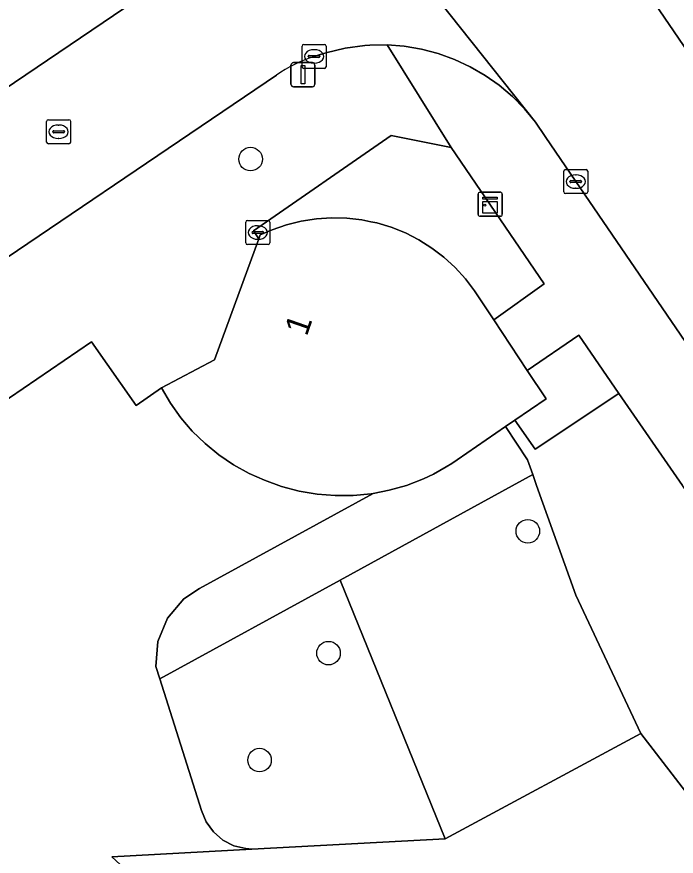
# Model space of a CAD drawing. Extents: x 157445 to 158888, y 383061 to 384688.
# Drawn here: x 158338.68 to 158366.06, y 383754.81 to 383789.65 of the extents above; entities that cross this region are included whole.
import ezdxf

# ---------------------------------------------------------------- set-up
doc = ezdxf.new("R2010")
doc.units = 0
for name, color, linetype in [('IMGEO_Boom', 7, 'Continuous'), ('IMGEO_Groenvoorziening', 7, 'Continuous'), ('IMGEO_Hek', 7, 'Continuous'), ('IMGEO_Kast', 7, 'Continuous'), ('IMGEO_Kolk', 7, 'Continuous'), ('IMGEO_Lichtmast', 7, 'Continuous'), ('IMGEO_Pand', 7, 'Continuous'), ('IMGEO_Pand_nummerreeks', 7, 'Continuous'), ('IMGEO_Rijbaan_lokaal_open', 7, 'Continuous'), ('IMGEO_Rioolput', 7, 'Continuous'), ('IMGEO_Voetpad_open', 7, 'Continuous')]:
    doc.layers.add(name, color=color, linetype=linetype)

msp = doc.modelspace()

# ---------------------------------------------------------------- linework, layer by layer
at = {"layer": 'IMGEO_Boom'}
for centre in [(158348.386, 383783.742), (158359.899, 383768.299), (158351.623, 383763.241), (158348.759, 383758.801)]:
    msp.add_circle(centre, 0.489, dxfattribs=at)
at = {"layer": 'IMGEO_Groenvoorziening'}
msp.add_lwpolyline([(158342.629, 383754.785), (158348.434, 383755.111), (158348.189, 383755.128), (158347.69, 383755.25), (158347.233, 383755.485), (158346.843, 383755.818), (158346.541, 383756.233), (158346.343, 383756.707), (158344.617, 383762.172), (158344.454, 383762.689), (158344.536, 383763.73), (158344.936, 383764.695), (158345.615, 383765.49), (158346.271, 383765.927), (158353.475, 383769.871), (158353.401, 383769.857), (158352.651, 383769.784), (158351.897, 383769.778), (158351.145, 383769.839), (158350.402, 383769.967), (158349.673, 383770.161), (158348.964, 383770.419), (158348.329, 383770.7), (158347.682, 383771.056), (158347.069, 383771.469), (158346.496, 383771.934), (158345.966, 383772.449), (158345.485, 383773.009), (158345.056, 383773.61), (158344.682, 383774.246), (158343.635, 383773.521), (158341.786, 383776.163), (158331.55, 383769.183)], dxfattribs=at)
for points in [[(158366.318, 383770.192), (158363.686, 383774.013), (158360.204, 383771.702), (158359.361, 383772.903), (158358.978, 383772.64), (158359.883, 383771.265), (158360.104, 383770.649), (158360.266, 383770.197), (158361.895, 383765.648), (158364.589, 383759.9), (158367.614, 383755.986), (158370.973, 383752.484), (158374.382, 383747.457), (158378.281, 383736.362), (158384.856, 383740.231), (158385.405, 383740.783), (158385.839, 383741.558), (158380.076, 383750), (158372.705, 383760.759)], [(158352.104, 383766.271), (158360.104, 383770.649), (158359.883, 383771.265), (158358.978, 383772.64), (158356.96, 383771.257), (158356.748, 383771.109), (158356.51, 383770.967), (158355.983, 383770.666), (158355.572, 383770.473), (158354.868, 383770.203), (158354.142, 383769.998), (158353.475, 383769.871), (158346.271, 383765.927), (158345.615, 383765.49), (158344.936, 383764.695), (158344.536, 383763.73), (158344.454, 383762.689), (158344.617, 383762.172)], [(158356.469, 383755.532), (158364.589, 383759.9), (158361.895, 383765.648), (158360.266, 383770.197), (158360.104, 383770.649), (158352.104, 383766.271)], [(158352.104, 383766.271), (158344.617, 383762.172), (158346.343, 383756.707), (158346.541, 383756.233), (158346.843, 383755.818), (158347.233, 383755.485), (158347.69, 383755.25), (158348.189, 383755.128), (158348.434, 383755.111), (158356.469, 383755.532)], [(158370.973, 383752.484), (158367.614, 383755.986), (158364.589, 383759.9), (158356.469, 383755.532), (158348.434, 383755.111), (158342.629, 383754.785), (158347.815, 383750), (158354.942, 383743.425), (158352.244, 383740.443), (158365.395, 383728.404), (158369.471, 383731.127), (158366.372, 383735.75), (158360.141, 383744.729)]]:
    msp.add_lwpolyline(points, close=True, dxfattribs=at)
at = {"layer": 'IMGEO_Hek'}
for points in [[(158364.589, 383759.9), (158356.469, 383755.532)], [(158370.973, 383752.484), (158367.614, 383755.986), (158364.589, 383759.9)], [(158356.469, 383755.532), (158348.434, 383755.111)], [(158342.629, 383754.785), (158348.434, 383755.111)]]:
    msp.add_lwpolyline(points, dxfattribs=at)
at = {"layer": 'IMGEO_Kast'}
for p, q in [((158357.836, 383781.443), (158357.836, 383782.284)), ((158357.836, 383782.284), (158357.836, 383781.443)), ((158357.911, 383782.368), (158358.752, 383782.368)), ((158358.752, 383782.368), (158357.911, 383782.368)), ((158358.836, 383782.293), (158358.836, 383781.452)), ((158358.836, 383781.452), (158358.836, 383782.293)), ((158358.761, 383781.368), (158357.92, 383781.368)), ((158357.92, 383781.368), (158358.761, 383781.368))]:
    msp.add_line(p, q, dxfattribs=at)
for points in [[(158358.031, 383782.158), (158358.631, 383782.158), (158358.631, 383782.073), (158358.031, 383782.073), (158358.031, 383782.158)], [(158358.031, 383781.983), (158358.631, 383781.983), (158358.631, 383781.494), (158358.031, 383781.494), (158358.031, 383781.983)]]:
    msp.add_lwpolyline(points, dxfattribs=at)
msp.add_circle((158358.115, 383781.832), 0.0377, dxfattribs=at)
for centre, start, end in [((158357.914, 383782.29), 92.4484, 184.2845), ((158357.914, 383782.29), 92.4484, 184.2845), ((158358.758, 383782.29), 2.4484, 94.2845), ((158358.758, 383782.29), 2.4484, 94.2845), ((158357.914, 383781.446), 182.4484, 274.2845), ((158357.914, 383781.446), 182.4484, 274.2845), ((158358.758, 383781.446), 272.4484, 4.2845), ((158358.758, 383781.446), 272.4484, 4.2845)]:
    msp.add_arc(centre, 0.0779, start, end, dxfattribs=at)
at = {"layer": 'IMGEO_Kolk'}
for p, q in [((158350.598, 383788.504), (158351.45, 383788.504)), ((158350.523, 383787.578), (158350.523, 383788.43)), ((158351.011, 383788.284), (158351.036, 383788.284)), ((158351.524, 383788.43), (158351.524, 383787.578)), ((158350.782, 383787.998), (158350.782, 383788.01)), ((158351.22, 383787.961), (158350.822, 383787.961)), ((158350.825, 383788.047), (158351.223, 383788.047)), ((158351.266, 383788.01), (158351.266, 383787.998)), ((158351.45, 383787.504), (158350.598, 383787.504)), ((158351.034, 383787.724), (158351.009, 383787.724)), ((158361.464, 383783.31), (158362.316, 383783.31)), ((158361.389, 383782.384), (158361.389, 383783.236)), ((158361.877, 383783.09), (158361.902, 383783.09)), ((158362.39, 383783.236), (158362.39, 383782.384)), ((158361.648, 383782.804), (158361.648, 383782.816)), ((158362.086, 383782.767), (158361.688, 383782.767)), ((158361.691, 383782.853), (158362.089, 383782.853)), ((158362.132, 383782.816), (158362.132, 383782.804)), ((158362.316, 383782.31), (158361.464, 383782.31)), ((158361.9, 383782.53), (158361.875, 383782.53)), ((158348.261, 383781.196), (158349.113, 383781.196)), ((158348.186, 383780.27), (158348.186, 383781.122)), ((158348.674, 383780.976), (158348.699, 383780.976)), ((158349.187, 383781.122), (158349.187, 383780.27)), ((158348.445, 383780.69), (158348.445, 383780.702)), ((158348.883, 383780.653), (158348.485, 383780.653)), ((158348.488, 383780.739), (158348.886, 383780.739)), ((158348.929, 383780.702), (158348.929, 383780.69)), ((158349.113, 383780.196), (158348.261, 383780.196)), ((158348.697, 383780.416), (158348.672, 383780.416))]:
    msp.add_line(p, q, dxfattribs=at)
for points in [[(158350.598, 383788.504), (158351.45, 383788.504)], [(158350.523, 383787.578), (158350.523, 383788.43)], [(158351.524, 383788.43), (158351.524, 383787.578)], [(158351.45, 383787.504), (158350.598, 383787.504)], [(158361.464, 383783.31), (158362.316, 383783.31)], [(158361.389, 383782.384), (158361.389, 383783.236)], [(158362.39, 383783.236), (158362.39, 383782.384)], [(158362.316, 383782.31), (158361.464, 383782.31)], [(158348.261, 383781.196), (158349.113, 383781.196)], [(158348.186, 383780.27), (158348.186, 383781.122)], [(158349.187, 383781.122), (158349.187, 383780.27)], [(158349.113, 383780.196), (158348.261, 383780.196)]]:
    msp.add_lwpolyline(points, dxfattribs=at)
for centre, radius, start, end in [((158350.6, 383788.428), 0.0765, 91.552, 178.448), ((158350.6, 383788.428), 0.0765, 91.552, 178.448), ((158351.448, 383788.428), 0.0765, 1.552, 88.448), ((158351.448, 383788.428), 0.0765, 1.552, 88.448), ((158350.822, 383788.007), 0.0403, 85.8775, 175.7526), ((158350.819, 383787.997), 0.0366, 178.938, 274.7102), ((158351.223, 383788.004), 0.043, 264.8664, 352.4533), ((158351.227, 383788.009), 0.0386, 1.7309, 96.639), ((158350.6, 383787.58), 0.0765, 181.552, 268.448), ((158350.6, 383787.58), 0.0765, 181.552, 268.448), ((158351.448, 383787.58), 0.0765, 271.552, 358.448), ((158351.448, 383787.58), 0.0765, 271.552, 358.448), ((158361.466, 383783.234), 0.0765, 91.552, 178.448), ((158361.466, 383783.234), 0.0765, 91.552, 178.448), ((158362.314, 383783.234), 0.0765, 1.552, 88.448), ((158362.314, 383783.234), 0.0765, 1.552, 88.448), ((158361.688, 383782.813), 0.0403, 85.8775, 175.7526), ((158361.685, 383782.803), 0.0366, 178.938, 274.7102), ((158362.089, 383782.81), 0.043, 264.8664, 352.4533), ((158362.093, 383782.815), 0.0386, 1.7309, 96.639), ((158361.466, 383782.386), 0.0765, 181.552, 268.448), ((158361.466, 383782.386), 0.0765, 181.552, 268.448), ((158362.314, 383782.386), 0.0765, 271.552, 358.448), ((158362.314, 383782.386), 0.0765, 271.552, 358.448), ((158348.263, 383781.12), 0.0765, 91.552, 178.448), ((158348.263, 383781.12), 0.0765, 91.552, 178.448), ((158349.111, 383781.12), 0.0765, 1.552, 88.448), ((158349.111, 383781.12), 0.0765, 1.552, 88.448), ((158348.485, 383780.699), 0.0403, 85.8775, 175.7526), ((158348.482, 383780.689), 0.0366, 178.938, 274.7102), ((158348.886, 383780.696), 0.043, 264.8664, 352.4533), ((158348.89, 383780.701), 0.0386, 1.7309, 96.639), ((158348.263, 383780.272), 0.0765, 181.552, 268.448), ((158348.263, 383780.272), 0.0765, 181.552, 268.448), ((158349.111, 383780.272), 0.0765, 271.552, 358.448), ((158349.111, 383780.272), 0.0765, 271.552, 358.448)]:
    msp.add_arc(centre, radius, start, end, dxfattribs=at)
for centre, major_axis, ratio, start_param, end_param in [((158351.01, 383788.004), (-0.387, 0.002), 0.722429, 4.712389, 7.853982), ((158351.035, 383788.004), (-0.39, 0.002), 0.717154, 1.570796, 4.712389), ((158361.876, 383782.81), (-0.387, 0.002), 0.722429, 4.712389, 7.853982), ((158361.901, 383782.81), (-0.39, 0.002), 0.717154, 1.570796, 4.712389), ((158348.673, 383780.696), (-0.387, 0.002), 0.722429, 4.712389, 7.853982), ((158348.698, 383780.696), (-0.39, 0.002), 0.717154, 1.570796, 4.712389)]:
    msp.add_ellipse(centre, major_axis=major_axis, ratio=ratio, start_param=start_param, end_param=end_param, dxfattribs=at)
at = {"layer": 'IMGEO_Lichtmast'}
for p, q in [((158350.064, 383786.846), (158350.064, 383787.646)), ((158350.064, 383787.646), (158350.064, 383786.846)), ((158350.164, 383787.746), (158350.954, 383787.746)), ((158350.954, 383787.746), (158350.164, 383787.746)), ((158351.054, 383787.646), (158351.054, 383786.846)), ((158351.054, 383786.846), (158351.054, 383787.646)), ((158350.954, 383786.746), (158350.164, 383786.746)), ((158350.164, 383786.746), (158350.954, 383786.746))]:
    msp.add_line(p, q, dxfattribs=at)
msp.add_lwpolyline([(158350.484, 383787.621), (158350.634, 383787.621), (158350.634, 383786.871), (158350.484, 383786.871), (158350.484, 383787.621)], dxfattribs=at)
for centre, start, end in [((158350.164, 383787.646), 90, 180), ((158350.164, 383787.646), 90, 180), ((158350.954, 383787.646), 0, 90), ((158350.954, 383787.646), 360, 90), ((158350.164, 383786.846), 180, 270), ((158350.164, 383786.846), 180, 270), ((158350.954, 383786.846), 270, 0), ((158350.954, 383786.846), 270, 0)]:
    msp.add_arc(centre, 0.1, start, end, dxfattribs=at)
at = {"layer": 'IMGEO_Pand'}
msp.add_lwpolyline([(158357.689, 383778.277), (158357.306, 383778.779), (158356.88, 383779.245), (158356.414, 383779.671), (158355.911, 383780.053), (158355.377, 383780.389), (158354.815, 383780.676), (158354.229, 383780.912), (158353.625, 383781.094), (158353.377, 383781.145), (158353.006, 383781.222), (158352.379, 383781.293), (158351.748, 383781.309), (158351.118, 383781.268), (158350.494, 383781.171), (158349.882, 383781.019), (158349.285, 383780.812), (158348.791, 383780.594), (158348.73, 383780.434), (158346.888, 383775.416), (158344.682, 383774.246), (158345.056, 383773.61), (158345.485, 383773.009), (158345.966, 383772.449), (158346.496, 383771.934), (158347.069, 383771.469), (158347.682, 383771.056), (158348.329, 383770.7), (158348.964, 383770.419), (158349.673, 383770.161), (158350.402, 383769.967), (158351.145, 383769.839), (158351.897, 383769.778), (158352.651, 383769.784), (158353.401, 383769.857), (158353.475, 383769.871), (158354.142, 383769.998), (158354.868, 383770.203), (158355.572, 383770.473), (158355.983, 383770.666), (158356.51, 383770.967), (158356.748, 383771.109), (158356.96, 383771.257), (158358.978, 383772.64), (158359.361, 383772.903), (158360.659, 383773.792), (158359.876, 383774.974), (158358.482, 383777.079)], close=True, dxfattribs=at)
at = {"layer": 'IMGEO_Rijbaan_lokaal_open'}
for points in [[(158351.024, 383788.004), (158351.231, 383788.07), (158351.513, 383788.155), (158352.316, 383788.342), (158353.132, 383788.457), (158353.335, 383788.471), (158354.053, 383788.48), (158354.77, 383788.425), (158355.478, 383788.306), (158356.173, 383788.124), (158356.849, 383787.88), (158357.501, 383787.578), (158358.123, 383787.218), (158358.71, 383786.804), (158359.258, 383786.34), (158359.763, 383785.828), (158360.219, 383785.273), (158351.79, 383795.879), (158347.461, 383792.954), (158347.278, 383792.812), (158330.351, 383781.361), (158307.283, 383765.552)], [(158351.79, 383795.879), (158360.219, 383785.273), (158360.625, 383784.68), (158361.89, 383782.81), (158367.182, 383775.081), (158384.398, 383750), (158398.86, 383728.748)], [(158330.351, 383781.361), (158347.278, 383792.812), (158347.461, 383792.954)], [(158402.837, 383733.616), (158391.68, 383750), (158391.291, 383750.572), (158391.174, 383750.774), (158391.072, 383750.993), (158383.383, 383763.56), (158363.618, 383792.478)], [(158295.037, 383750), (158330.85, 383774.628), (158335.089, 383777.517), (158349.459, 383787.219)]]:
    msp.add_lwpolyline(points, dxfattribs=at)
msp.add_arc((158352.762, 383782.587), 5.689, 107.7871, 125.4894, dxfattribs=at)
at = {"layer": 'IMGEO_Rioolput'}
for p, q in [((158339.989, 383785.377), (158340.841, 383785.377)), ((158339.914, 383784.451), (158339.914, 383785.303)), ((158340.402, 383785.157), (158340.427, 383785.157)), ((158340.915, 383785.303), (158340.915, 383784.451)), ((158340.173, 383784.871), (158340.173, 383784.883)), ((158340.611, 383784.834), (158340.213, 383784.834)), ((158340.216, 383784.92), (158340.614, 383784.92)), ((158340.657, 383784.883), (158340.657, 383784.871)), ((158340.841, 383784.377), (158339.989, 383784.377)), ((158340.425, 383784.597), (158340.4, 383784.597))]:
    msp.add_line(p, q, dxfattribs=at)
for points in [[(158339.989, 383785.377), (158340.841, 383785.377)], [(158339.914, 383784.451), (158339.914, 383785.303)], [(158340.915, 383785.303), (158340.915, 383784.451)], [(158340.841, 383784.377), (158339.989, 383784.377)]]:
    msp.add_lwpolyline(points, dxfattribs=at)
for centre, radius, start, end in [((158339.991, 383785.301), 0.0765, 91.552, 178.448), ((158339.991, 383785.301), 0.0765, 91.552, 178.448), ((158340.839, 383785.301), 0.0765, 1.552, 88.448), ((158340.839, 383785.301), 0.0765, 1.552, 88.448), ((158340.213, 383784.88), 0.0403, 85.8775, 175.7526), ((158340.21, 383784.87), 0.0366, 178.938, 274.7102), ((158340.614, 383784.877), 0.043, 264.8664, 352.4533), ((158340.618, 383784.882), 0.0386, 1.7309, 96.639), ((158339.991, 383784.453), 0.0765, 181.552, 268.448), ((158339.991, 383784.453), 0.0765, 181.552, 268.448), ((158340.839, 383784.453), 0.0765, 271.552, 358.448), ((158340.839, 383784.453), 0.0765, 271.552, 358.448)]:
    msp.add_arc(centre, radius, start, end, dxfattribs=at)
for centre, major_axis, ratio, start_param, end_param in [((158340.401, 383784.877), (-0.387, 0.002), 0.722429, 4.712389, 7.853982), ((158340.426, 383784.877), (-0.39, 0.002), 0.717154, 1.570796, 4.712389)]:
    msp.add_ellipse(centre, major_axis=major_axis, ratio=ratio, start_param=start_param, end_param=end_param, dxfattribs=at)
at = {"layer": 'IMGEO_Voetpad_open'}
for points in [[(158363.618, 383792.478), (158383.383, 383763.56)], [(158309.134, 383753.742), (158311.73, 383755.524), (158319.648, 383761.029), (158331.55, 383769.183), (158341.786, 383776.163), (158343.635, 383773.521), (158344.682, 383774.246), (158346.888, 383775.416), (158348.73, 383780.434), (158348.514, 383780.761), (158354.229, 383784.725), (158356.722, 383784.225), (158354.053, 383788.48), (158353.335, 383788.471), (158353.132, 383788.457), (158352.316, 383788.342), (158351.513, 383788.155), (158351.231, 383788.07), (158351.024, 383788.004)], [(158367.182, 383775.081), (158361.89, 383782.81), (158360.625, 383784.68), (158360.219, 383785.273), (158359.763, 383785.828), (158359.258, 383786.34), (158358.71, 383786.804), (158358.123, 383787.218), (158357.501, 383787.578), (158356.849, 383787.88), (158356.173, 383788.124), (158355.478, 383788.306), (158354.77, 383788.425), (158354.053, 383788.48), (158356.722, 383784.225), (158360.58, 383778.571), (158358.482, 383777.079), (158359.876, 383774.974), (158362.022, 383776.429), (158363.686, 383774.013), (158366.318, 383770.192)], [(158349.459, 383787.219), (158335.089, 383777.517)]]:
    msp.add_lwpolyline(points, dxfattribs=at)
for points in [[(158356.722, 383784.225), (158354.229, 383784.725), (158348.514, 383780.761), (158348.73, 383780.434), (158348.791, 383780.594), (158349.285, 383780.812), (158349.882, 383781.019), (158350.494, 383781.171), (158351.118, 383781.268), (158351.748, 383781.309), (158352.379, 383781.293), (158353.006, 383781.222), (158353.377, 383781.145), (158353.625, 383781.094), (158354.229, 383780.912), (158354.815, 383780.676), (158355.377, 383780.389), (158355.911, 383780.053), (158356.414, 383779.671), (158356.88, 383779.245), (158357.306, 383778.779), (158357.689, 383778.277), (158358.482, 383777.079), (158360.58, 383778.571)], [(158362.022, 383776.429), (158359.876, 383774.974), (158360.659, 383773.792), (158359.361, 383772.903), (158360.204, 383771.702), (158363.686, 383774.013)]]:
    msp.add_lwpolyline(points, close=True, dxfattribs=at)
msp.add_arc((158352.762, 383782.587), 5.689, 107.7871, 125.4894, dxfattribs=at)

# ---------------------------------------------------------------- texts
at = {"layer": 'IMGEO_Pand_nummerreeks'}
msp.add_text('1', height=1, rotation=70.8103, dxfattribs=at).set_placement((158350.718, 383776.359))

doc.saveas('drawing.dxf')
